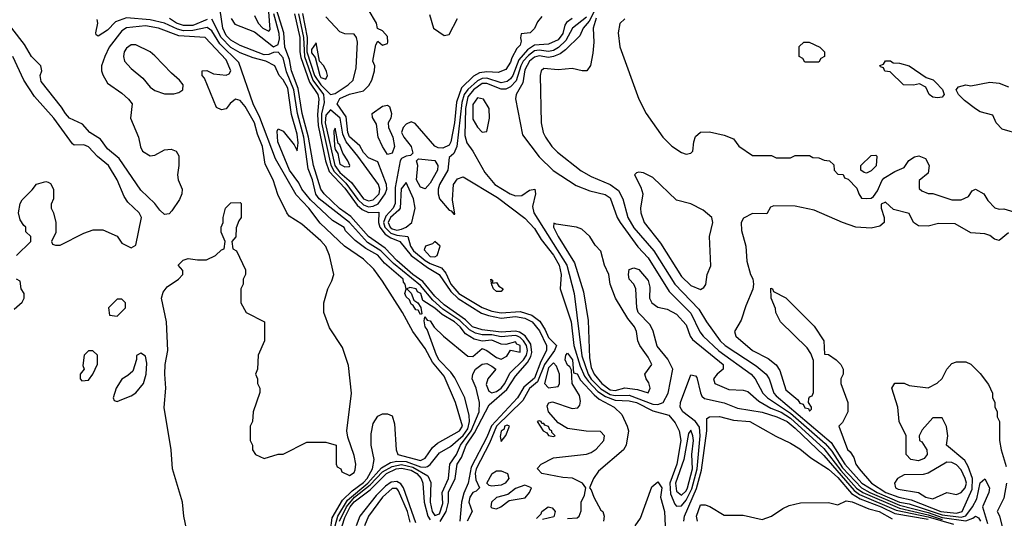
# Model space of a CAD drawing. Header units: inches. Extents: x 2380053 to 2584298, y 380219 to 546618.
# Tile 512 of 656: x 2484100 to 2488252, y 491701 to 493805. Entities that reach past the tile are written whole.
import ezdxf

# ---------------------------------------------------------------- set-up
doc = ezdxf.new("R2010")
doc.units = ezdxf.units.IN
doc.header["$MEASUREMENT"] = 0
doc.layers.add('C4489', color=7, linetype='Continuous')

msp = doc.modelspace()

# ---------------------------------------------------------------- linework, layer by layer
at = {"layer": 'C4489', "color": 2}
for points, elevation in [([(2485872.2, 491687.8), (2485898.6, 491730), (2485907.2, 491770), (2485908.5, 491811.5), (2485936.3, 491870), (2485944.7, 491930), (2485962, 491958), (2485981.9, 492010), (2486017.8, 492062.2), (2486079.4, 492180.6), (2486154.5, 492245.5), (2486190, 492301.6), (2486240.6, 492359.4), (2486255.6, 492384.4), (2486259.6, 492400.4), (2486255.5, 492435.5), (2486230.9, 492470.9), (2486207.5, 492487.5), (2486190, 492491.7), (2486130, 492487.4), (2486050, 492496.7), (2486009, 492509), (2485979, 492539), (2485890, 492602), (2485850, 492639.1), (2485799.9, 492699.9), (2485757.8, 492730), (2485689.3, 492789.3), (2485640.8, 492840.8), (2485570.8, 492890), (2485495.4, 492975.4), (2485448.1, 493008.1), (2485383.1, 493070), (2485370, 493089.7), (2485338, 493190), (2485317.8, 493310), (2485291.3, 493410), (2485274.3, 493514.3), (2485245.6, 493590), (2485237, 493637), (2485217.8, 493690), (2485213.9, 493750), (2485174.6, 493874.5)], 6), ([(2485276, 493830), (2485296.4, 493730), (2485300.1, 493650), (2485336.2, 493550), (2485380.1, 493490), (2485383.3, 493456.6), (2485372.5, 493407.5), (2485372.7, 493370), (2485411.3, 493191.3), (2485425.2, 493165.2), (2485475.2, 493115.2), (2485526.2, 493046.2), (2485550, 493024.4), (2485570, 493016), (2485590, 493018.4), (2485611.6, 493028.4), (2485641.4, 493070), (2485647.4, 493090), (2485647.1, 493110), (2485610, 493205.2), (2485570, 493222.4), (2485550, 493245.1), (2485533.7, 493273.7), (2485490.5, 493310.5), (2485484, 493330), (2485476.1, 493396.1), (2485438.2, 493450), (2485450, 493472.8), (2485490, 493491), (2485550, 493505.2), (2485572.4, 493527.6), (2485585.1, 493550), (2485596, 493590), (2485597.2, 493610), (2485589.3, 493630), (2485601.2, 493698.8), (2485610, 493714), (2485630, 493698), (2485650, 493704.7), (2485652.7, 493710), (2485650, 493734), (2485630, 493759), (2485608, 493768), (2485604, 493790), (2485569.2, 493850)], 10), ([(2486530, 493856.8), (2486500.6, 493799.4), (2486475.9, 493770), (2486462.2, 493737.8), (2486401.3, 493678.7), (2486378.1, 493661.9), (2486350, 493649.8), (2486330, 493646.1), (2486290, 493653), (2486270, 493647.1), (2486248.8, 493630), (2486230, 493593.6), (2486221.8, 493538.2), (2486193.4, 493490), (2486190.8, 493470.8), (2486219.9, 493319.9), (2486290, 493227.3), (2486348.8, 493168.8), (2486446.1, 493106.1), (2486503.2, 493083.2), (2486568.4, 493068.4), (2486590, 493053.4), (2486619.6, 492970), (2486632.3, 492950), (2486706.5, 492846.5), (2486750, 492800.4), (2486838.7, 492658.7), (2486930, 492567.4), (2486968, 492488), (2486981.7, 492470), (2487048, 492408), (2487183.7, 492310), (2487201.7, 492290), (2487233.8, 492230), (2487252.4, 492210), (2487350, 492145.4), (2487496.5, 492016.5), (2487524.3, 491984.3), (2487570, 491914.7), (2487649, 491830), (2487684, 491810), (2487810, 491756.2), (2487930, 491725.7), (2487990, 491705.2), (2488089, 491691), (2488118.6, 491701.4), (2488130, 491710.2), (2488143.2, 491703.2), (2488151.6, 491690)], 22), ([(2485409.6, 491650), (2485416.7, 491703.4), (2485461.5, 491778.5), (2485502, 491818), (2485550, 491852.6), (2485565, 491870), (2485587.4, 491910), (2485594.5, 491950), (2485581.6, 492010), (2485581.5, 492058.5), (2485590, 492102), (2485610, 492132), (2485630, 492142), (2485650, 492142), (2485670, 492134), (2485679.8, 492099.8), (2485687.3, 491990), (2485694.8, 491970), (2485790, 491945.2), (2485810, 491954.9), (2485840, 492000), (2485862, 492018), (2485954.7, 492070), (2485966.6, 492090), (2485938, 492190), (2485890, 492301.3), (2485840.2, 492360.2), (2485810, 492418), (2485756.9, 492490), (2485714, 492570), (2485630, 492702), (2485592.5, 492752.5), (2485550, 492794.7), (2485469, 492849), (2485366.7, 492946.7), (2485319.2, 493010), (2485265.9, 493065.9), (2485178.1, 493218.1), (2485112.4, 493392.4), (2485084.6, 493450), (2485024.1, 493624.1), (2484943.9, 493703.9), (2484910, 493758.7), (2484890, 493772.9), (2484830, 493759.1), (2484790, 493758.4), (2484764.8, 493764.8), (2484710, 493790.5), (2484650, 493804.9), (2484550, 493812.8), (2484504.3, 493795.7), (2484470, 493761.3), (2484430, 493735.3), (2484422, 493742), (2484421.2, 493750), (2484429.4, 493790), (2484426.3, 493806.3)], 18), ([(2484890, 493805.5), (2484830, 493781.4), (2484790, 493780.8), (2484761, 493790), (2484731.6, 493810)], 14), ([(2485429.9, 491670), (2485441.8, 491710), (2485482.1, 491778), (2485567.1, 491850), (2485625.3, 491914.7), (2485663.6, 491936.4), (2485690, 491942.3), (2485730, 491940.6), (2485790, 491918.8), (2485810, 491916.6), (2485819.4, 491920.6), (2485831, 491929), (2485870, 491978.2), (2485916.1, 492003.9), (2485970, 492050.1), (2485990, 492079.6), (2485996.1, 492110), (2485994.5, 492134.5), (2485977.4, 492210), (2485934.8, 492294.8), (2485918.4, 492318.4), (2485868.5, 492368.5), (2485857.1, 492390), (2485818, 492498), (2485809.6, 492510), (2485805.6, 492534.4), (2485808.4, 492551.6), (2485818, 492538), (2485830, 492534.8), (2485847.7, 492507.7), (2485887.3, 492470), (2485990, 492385.5), (2486010, 492384.4), (2486050, 492417.3), (2486070, 492408.8), (2486110, 492379.6), (2486130, 492372.7), (2486153.8, 492386.2), (2486170, 492411.3), (2486210, 492402.8), (2486210.6, 492430), (2486196.4, 492436.4), (2486190, 492446), (2486150, 492434.3), (2486130, 492436.4), (2486090, 492452.9), (2486050, 492449), (2486016.6, 492456.6), (2485980.1, 492480.1), (2485957.5, 492510), (2485933.3, 492530), (2485881, 492561), (2485850, 492588.3), (2485800.1, 492620.1), (2485790.6, 492650), (2485776.9, 492656.9), (2485772, 492670), (2485745.2, 492674.8), (2485732, 492670), (2485750.9, 492650.9), (2485761.4, 492621.4), (2485778, 492610), (2485790.8, 492590.8), (2485795.3, 492564.7), (2485790, 492562), (2485779.3, 492579.3), (2485770, 492581.2), (2485759.5, 492599.5), (2485750, 492605.2), (2485743.7, 492623.7), (2485730, 492635.3), (2485723.7, 492650), (2485728.7, 492668.7), (2485725.2, 492690), (2485718, 492698), (2485716, 492710), (2485638.4, 492778.4), (2485610, 492812.2), (2485559.4, 492839.4), (2485513.8, 492873.8), (2485474.2, 492914.2), (2485467.9, 492927.9), (2485418, 492958), (2485325.5, 493045.5), (2485290, 493089.7), (2485276.8, 493116.8), (2485237.2, 493170), (2485188.7, 493290), (2485185.4, 493334.6), (2485190, 493344.7), (2485210, 493334.8), (2485257.5, 493277.5), (2485270, 493252), (2485273.8, 493286.2), (2485270, 493322), (2485245.7, 493405.7), (2485230, 493516.2), (2485210, 493551.8), (2485193.6, 493570), (2485176, 493610), (2485138, 493630), (2485084.1, 493644.1), (2485030, 493664.8), (2484990, 493687.9), (2484949.6, 493729.6), (2484910, 493807.1)], 14), ([(2485448.8, 491690), (2485478.1, 491750), (2485511.4, 491790), (2485577.4, 491842.6), (2485630, 491896.9), (2485670, 491919.9), (2485710, 491927.9), (2485757.2, 491917.2), (2485821, 491881), (2485833.1, 491853.1), (2485831.1, 491770), (2485839.4, 491730), (2485850, 491713.8), (2485870, 491720.2), (2485883.6, 491763.6), (2485881.2, 491810), (2485908.5, 491870), (2485913.6, 491930), (2485942.2, 491970), (2485958.7, 492010), (2486003, 492070), (2486037.7, 492150), (2486039.2, 492190), (2486024.4, 492250), (2486007.2, 492290), (2486009.8, 492310.2), (2486021.1, 492330), (2486050, 492351.6), (2486070, 492354.3), (2486090, 492343.8), (2486107.7, 492330), (2486073.7, 492290), (2486066, 492266), (2486078, 492238), (2486090, 492230.3), (2486110, 492236.5), (2486130, 492250.2), (2486144.8, 492270), (2486166.6, 492313.4), (2486223.9, 492370), (2486236.4, 492390), (2486241.1, 492410), (2486237.2, 492430), (2486224.6, 492450), (2486210, 492465), (2486198.3, 492470), (2486190, 492472.7), (2486130, 492467), (2486090, 492475.5), (2486050, 492475.9), (2486022.1, 492482.1), (2485996.6, 492496.6), (2485955.7, 492535.7), (2485884.2, 492584.2), (2485841.7, 492621.7), (2485790, 492684), (2485676.3, 492776.3), (2485622.4, 492830), (2485565.7, 492865.7), (2485489.8, 492950), (2485362.4, 493050), (2485348.7, 493068.7), (2485333.9, 493130), (2485316.3, 493176.3), (2485297.4, 493310), (2485270.4, 493410), (2485255.1, 493510), (2485225.1, 493585.1), (2485210, 493643.9), (2485190, 493668.3), (2485170, 493666.9), (2485150, 493657.8), (2485130, 493657.7), (2485030, 493696.5), (2484990, 493718.4), (2484970, 493739.1), (2484956.5, 493770), (2484944.9, 493844.9)], 10), ([(2484991.3, 493810), (2485007.1, 493787.1), (2485090, 493754), (2485170, 493691.4), (2485190, 493700.3), (2485195.3, 493724.7), (2485193.4, 493746.6), (2485171.3, 493830)], 10), ([(2485090, 493822.8), (2485105.3, 493790), (2485125.3, 493770), (2485150, 493756.3), (2485155.6, 493764.4), (2485150, 493838.7)], 14), ([(2485258.5, 493830), (2485280.3, 493730), (2485280.7, 493670), (2485285.2, 493645.2), (2485321.6, 493541.6), (2485357.4, 493490), (2485360.8, 493470), (2485355.4, 493404.6), (2485358.4, 493358.4), (2485389.1, 493209.1), (2485404.9, 493164.9), (2485470, 493094.3), (2485522.3, 493022.3), (2485543.8, 493003.8), (2485570, 492991.4), (2485613.4, 492993.4), (2485613.3, 492950), (2485618.3, 492930), (2485640.9, 492900.9), (2485664.4, 492884.4), (2485703.1, 492870), (2485750.5, 492810.5), (2485819, 492759), (2485868, 492730), (2485918.1, 492658.1), (2485948.7, 492628.7), (2486047.4, 492567.4), (2486076.9, 492556.9), (2486130, 492546.4), (2486190, 492552.9), (2486230, 492545.8), (2486260.2, 492530), (2486292.3, 492492.3), (2486320.9, 492430), (2486320.9, 492410), (2486296.7, 492363.3), (2486270, 492293.1), (2486225, 492255), (2486199.4, 492210), (2486088.5, 492091.5), (2486070, 492044.4), (2486003.2, 491916.8), (2485990.1, 491849.9), (2485972.3, 491807.7), (2485963.2, 491770), (2485955, 491690)], 6), ([(2485292.1, 493832.1), (2485311.6, 493730), (2485310.1, 493670), (2485343.2, 493570), (2485370, 493530.1), (2485410, 493490.2), (2485430, 493493.2), (2485484.5, 493530), (2485505.2, 493550), (2485518.2, 493601.8), (2485524.5, 493710), (2485519.3, 493730), (2485510, 493744), (2485470, 493745.6), (2485450, 493754.5), (2485390, 493817)], 14), ([(2486301.6, 493818.4), (2486283.8, 493796.2), (2486270, 493768), (2486252, 493750), (2486214, 493746), (2486211.3, 493728.7), (2486214.8, 493714.8), (2486210, 493698), (2486196.1, 493683.9), (2486175, 493645), (2486170, 493626.6), (2486150, 493595.1), (2486117.6, 493582.4), (2486070, 493585.5), (2486038.3, 493581.7), (2486013.4, 493566.6), (2485962.7, 493517.3), (2485942, 493458), (2485933.4, 493370), (2485917.8, 493290), (2485910, 493275.4), (2485883.6, 493263.6), (2485864.5, 493264.5), (2485850, 493272.3), (2485767.4, 493367.4), (2485750, 493374), (2485730, 493365.1), (2485716, 493350), (2485710.2, 493330), (2485719.1, 493310), (2485750.1, 493270.1), (2485757.3, 493242.7), (2485748.1, 493231.9), (2485730, 493229.7), (2485710, 493219.7), (2485703.5, 493210), (2485683.1, 493096.9), (2485683.6, 493030), (2485675.1, 493010), (2485643.8, 492976.2), (2485634.1, 492950), (2485639.6, 492930), (2485665.2, 492905.2), (2485690, 492896.8), (2485737, 492890), (2485748.2, 492850), (2485760.2, 492830), (2485809.7, 492789.7), (2485830, 492776), (2485878.8, 492758.8), (2485896.4, 492736.4), (2485918.3, 492690), (2485951, 492650), (2486050, 492590.2), (2486090, 492576.1), (2486130, 492569), (2486210, 492574.3), (2486258.9, 492558.9), (2486292.6, 492532.6), (2486316.1, 492496.1), (2486330, 492464.7), (2486363, 492430), (2486354.9, 492410), (2486312.4, 492350), (2486282.7, 492277.3), (2486250, 492249.8), (2486221.5, 492198.5), (2486110.1, 492090), (2486081.2, 492018.9), (2486024.2, 491910), (2486020.1, 491890), (2486023.7, 491863.7), (2486038, 491830), (2486024.7, 491815.3), (2486010, 491809.6), (2485998.3, 491790), (2485993.7, 491770), (2486008, 491730), (2485986.5, 491690)], 10), ([(2485827.5, 493827.5), (2485844.7, 493770), (2485890, 493738.8), (2485910, 493742.8), (2485945.6, 493810)], 10), ([(2486429.4, 493810.6), (2486405.9, 493794.1), (2486398.3, 493781.7), (2486390, 493747.6), (2486370, 493719.8), (2486330, 493701.4), (2486270, 493698.3), (2486241.7, 493678.3), (2486204.2, 493635.8), (2486178.5, 493570), (2486170, 493555.3), (2486155.9, 493544.1), (2486130, 493539.5), (2486070, 493558), (2486050, 493557.7), (2486030, 493547.6), (2485988.7, 493511.3), (2485974.5, 493490), (2485964.5, 493455.5), (2485942.5, 493270), (2485930, 493240.9), (2485910, 493224), (2485904.9, 493170), (2485870, 493109.2), (2485863.6, 493090), (2485863.6, 493070), (2485870.5, 493050), (2485910, 493001), (2485918.8, 492998.8), (2485930, 492984.7), (2485934.6, 492985.4), (2485924.8, 493044.8), (2485929.5, 493110.5), (2485945.6, 493134.4), (2485970, 493141.6), (2486114.6, 493054.6), (2486230, 492968.4), (2486270, 492924.9), (2486298, 492878), (2486350, 492811.5), (2486375, 492770), (2486383.1, 492730), (2486379.1, 492670), (2486424.6, 492530), (2486435.7, 492430), (2486463.3, 492343.3), (2486481.7, 492301.7), (2486498, 492278), (2486537.1, 492237.1), (2486570, 492215.3), (2486610, 492200.1), (2486670, 492197.2), (2486701.3, 492190), (2486770, 492154.6), (2486837.2, 492137.2), (2486864, 492104), (2486880.2, 492070), (2486887.9, 492030), (2486870.6, 491930), (2486841.6, 491850), (2486844.2, 491804.2), (2486861.6, 491761.6), (2486870, 491752.9), (2486890, 491754.7), (2486910, 491778.2), (2486934.1, 491825.9), (2486956.3, 491910), (2486969.3, 492050), (2486965.8, 492085.8), (2486949.9, 492109.9), (2486895.6, 492150), (2486885.1, 492170), (2486886.3, 492190), (2486930, 492306.8), (2486950, 492302.8), (2486954.9, 492294.9), (2486970.3, 492230.3), (2486976.4, 492216.4), (2486987.5, 492207.5), (2487070, 492188.8), (2487126.3, 492166.3), (2487230, 492149.2), (2487292.4, 492130), (2487335.5, 492110), (2487370, 492082.3), (2487490, 491966.4), (2487618.9, 491818.9), (2487641.7, 491801.7), (2487795.5, 491735.6), (2487930, 491707.4), (2488036.9, 491676.9)], 14), ([(2486490, 493816.3), (2486431.3, 493770), (2486402.9, 493717.1), (2486372.1, 493687.9), (2486350, 493675.2), (2486330, 493670.5), (2486290, 493677.3), (2486270, 493673.3), (2486245.3, 493654.7), (2486223.4, 493630), (2486212.8, 493610), (2486193.1, 493546.9), (2486170, 493521.8), (2486150, 493512.6), (2486130, 493512.5), (2486070, 493535.6), (2486050, 493535.4), (2486013.7, 493510), (2485990, 493479.8), (2485978.9, 493430), (2485977.3, 493317.3), (2485985.3, 493285.2), (2486010, 493250.7), (2486060.5, 493160.5), (2486103.8, 493110), (2486167.7, 493070), (2486190, 493061.6), (2486217.2, 493062.8), (2486250, 493086), (2486272, 493090), (2486274.8, 493070), (2486262.3, 493017.7), (2486267.2, 492990), (2486407.3, 492770), (2486438, 492650), (2486470, 492386.4), (2486497.1, 492310), (2486510, 492288.3), (2486550, 492247.5), (2486590, 492223.5), (2486610, 492219.9), (2486670, 492221.5), (2486770, 492183.7), (2486790, 492181.6), (2486813.6, 492190), (2486834, 492230), (2486853.3, 492330), (2486832.4, 492372.4), (2486788, 492428), (2486770.9, 492490.9), (2486758.2, 492518.2), (2486708.3, 492570), (2486702.4, 492590), (2486698, 492670), (2486689.3, 492690), (2486669.5, 492710), (2486667, 492730), (2486670, 492751.3), (2486690, 492758.8), (2486710, 492750.6), (2486750, 492704.7), (2486756.7, 492676.7), (2486754.9, 492630), (2486764.9, 492610), (2486790, 492592.7), (2486830, 492584), (2486870, 492562.8), (2486910, 492517.3), (2486926.7, 492470), (2486936.2, 492456.2), (2487065.5, 492350), (2487066.8, 492330), (2487040.7, 492310), (2487025.5, 492290), (2487031.3, 492270), (2487090, 492244.9), (2487150, 492242.4), (2487170, 492236.4), (2487215.9, 492195.9), (2487266.6, 492166.6), (2487310, 492149.5), (2487350, 492124.2), (2487490, 491996.1), (2487563, 491903), (2487628.8, 491828.8), (2487654.4, 491810), (2487810, 491743.5), (2487930, 491716.6), (2487990, 491696.6)], 18), ([(2486530, 493811.2), (2486517.8, 493770), (2486520.4, 493710), (2486516.4, 493663.6), (2486507.3, 493612.7), (2486490.9, 493589.1), (2486471, 493589), (2486430, 493599.3), (2486370, 493593.2), (2486310, 493599), (2486298, 493590), (2486294.8, 493570), (2486298, 493370), (2486306.4, 493330), (2486317.1, 493310), (2486343.8, 493270), (2486367, 493247), (2486467.1, 493167.1), (2486510, 493143.7), (2486590.2, 493110.2), (2486624.3, 493084.3), (2486643.1, 493050), (2486664.7, 492970), (2486690, 492927.2), (2486774.4, 492830), (2486862, 492690), (2486964.2, 492584.2), (2486995.3, 492530), (2487053.4, 492450), (2487074.4, 492430), (2487204.6, 492344.6), (2487247, 492310), (2487260.3, 492290), (2487280.2, 492230), (2487290, 492218.3), (2487521.8, 492021.8), (2487578.5, 491930), (2487651, 491850), (2487715.2, 491810), (2487809.2, 491770), (2487850, 491762.2), (2487990, 491715.5), (2488070, 491706.1), (2488090, 491711.9), (2488117.6, 491750), (2488135.8, 491784.2), (2488150, 491851), (2488170, 491868), (2488188.8, 491830), (2488186.7, 491810), (2488159.6, 491750), (2488181, 491679)], 26), ([(2486651.3, 493808.7), (2486631, 493789), (2486622.8, 493750), (2486630.6, 493690.6), (2486710.6, 493470), (2486742, 493410), (2486811, 493310), (2486850, 493271), (2486890, 493244.7), (2486910, 493238), (2486930, 493242), (2486938, 493250), (2486942, 493290), (2486950, 493312), (2486970, 493331.3), (2487008.4, 493331.6), (2487070, 493318), (2487110, 493302), (2487131.6, 493271.6), (2487190, 493232), (2487270, 493232), (2487290, 493222), (2487350, 493222), (2487370, 493232), (2487430, 493232), (2487443.6, 493223.6), (2487470, 493222), (2487492.7, 493212.7), (2487514, 493210), (2487532.7, 493192.7), (2487534, 493170), (2487550, 493154), (2487572.7, 493152.7), (2487578, 493138), (2487592.7, 493132.7), (2487630, 493094), (2487638, 493070), (2487650, 493052), (2487670, 493051.3), (2487690, 493052), (2487700.4, 493059.6), (2487717.2, 493082.8), (2487734.6, 493125.4), (2487744, 493136), (2487790, 493164.7), (2487830, 493182), (2487849.2, 493210.8), (2487873.6, 493226.4), (2487891.1, 493231.1), (2487919.1, 493219.1), (2487934.8, 493190), (2487930, 493158), (2487892.7, 493127.3), (2487892.7, 493092.7), (2487903.6, 493083.6), (2487930, 493072), (2487950, 493072), (2488030, 493044.7), (2488070, 493044.7), (2488100.4, 493059.6), (2488116.4, 493083.6), (2488130, 493090.8), (2488164.7, 493070), (2488182, 493042), (2488211.1, 493011.1), (2488230, 493006), (2488250, 493006.8), (2488330, 492982.8)], 30), ([(2484808, 491630), (2484791.8, 491710), (2484786.6, 491770), (2484744.5, 491910), (2484738.4, 491990), (2484709.5, 492169.5), (2484716.2, 492250), (2484711.6, 492310), (2484713.6, 492350), (2484723.7, 492410), (2484719.3, 492530), (2484697, 492630), (2484704.4, 492655.6), (2484721.2, 492678.8), (2484768.7, 492710), (2484788, 492730), (2484787.3, 492747.3), (2484768, 492770), (2484789.1, 492790.9), (2484810, 492798), (2484850, 492792), (2484887.3, 492792.7), (2484926, 492810), (2484950, 492834), (2484962, 492838), (2484966, 492870), (2484948.9, 492908.9), (2484948.7, 492930), (2484958, 492950), (2484958, 492970), (2484968, 493010), (2484990, 493032), (2485030, 493034), (2485034, 493030), (2485034, 492970), (2485023.6, 492956.4), (2485012.7, 492927.3), (2485011.6, 492888.4), (2484994, 492870), (2484998, 492838), (2485014, 492830), (2485052, 492750), (2485052, 492730), (2485042, 492710), (2485042, 492690), (2485032, 492670), (2485032, 492610), (2485054, 492570), (2485132, 492530), (2485131.3, 492450), (2485104.7, 492390), (2485102, 492330), (2485094, 492310), (2485102, 492290), (2485102, 492270), (2485112, 492250), (2485111.6, 492231.6), (2485084.7, 492150), (2485082, 492110), (2485072, 492090), (2485072, 492030), (2485082, 492010), (2485082, 491990), (2485094, 491970), (2485130, 491954), (2485190, 491972), (2485210, 491972), (2485310, 492022), (2485390, 492022), (2485434, 492010), (2485434, 491930), (2485438, 491918), (2485454, 491910), (2485458, 491898), (2485490, 491882), (2485510, 491894), (2485513.6, 491906.4), (2485517.2, 491930), (2485510, 491966), (2485483.1, 492043.1), (2485479, 492070), (2485498.4, 492230), (2485486.8, 492346.8), (2485461.5, 492421.5), (2485405.6, 492505.6), (2485382, 492570), (2485382, 492610), (2485399, 492670), (2485416.5, 492703.5), (2485424, 492730), (2485406, 492810), (2485390, 492848.7), (2485370, 492872.7), (2485290, 492942), (2485236.4, 492976.4), (2485226, 492990), (2485188.4, 493068.4), (2485168.7, 493130), (2485135.1, 493195.1), (2485123, 493270), (2485102.3, 493322.3), (2485090.4, 493370.4), (2485050, 493439.5), (2485030, 493464.5), (2485010, 493469.3), (2484987.7, 493452.3), (2484970, 493429.2), (2484950, 493425.2), (2484930, 493435.3), (2484878.4, 493558.4), (2484869.3, 493570), (2484868.7, 493590), (2484888.9, 493591.1), (2484917.1, 493577.1), (2484970, 493570.6), (2484983.2, 493576.8), (2484989.4, 493590), (2484970, 493635.8), (2484881.2, 493730), (2484770, 493737.5), (2484685.2, 493770), (2484630, 493779.4), (2484550, 493771), (2484530, 493757.6), (2484476.4, 493690), (2484458.4, 493650), (2484444.9, 493610), (2484444, 493590), (2484450, 493572), (2484470, 493538), (2484530, 493494.8), (2484558.8, 493470), (2484574, 493450), (2484567.3, 493390), (2484600.5, 493310), (2484608.5, 493268.5), (2484617.3, 493250), (2484650, 493230.6), (2484670, 493233), (2484710, 493255.5), (2484738.4, 493258.4), (2484758.8, 493250), (2484770.4, 493230.4), (2484770.7, 493190), (2484764.9, 493150), (2484767.7, 493130), (2484784.9, 493090), (2484783, 493070), (2484773.1, 493046.9), (2484741.7, 492998.3), (2484730, 492986.6), (2484710, 492982.7), (2484690, 493000.9), (2484669.8, 493029.8), (2484610, 493086), (2484519.4, 493219.4), (2484470, 493260.9), (2484440.8, 493300.8), (2484395.1, 493330), (2484365.1, 493365.1), (2484310, 493389.6), (2484292.7, 493410), (2484276.6, 493436.6), (2484190, 493544), (2484186, 493570), (2484192.7, 493590), (2484189.2, 493610), (2484149.3, 493650), (2484120.1, 493700.1), (2484067, 493770)], 22), ([(2484086, 492810), (2484146, 492870), (2484146, 492890), (2484126, 492910), (2484126, 492930), (2484116.4, 492936.4), (2484101.2, 492961.2), (2484094, 492990), (2484101.2, 493030), (2484110, 493044.7), (2484152.9, 493087.1), (2484170, 493111), (2484210, 493122), (2484219.6, 493119.6), (2484230, 493114), (2484242, 493090), (2484242, 493050), (2484232.7, 493027.3), (2484232, 493010), (2484242, 492990), (2484252, 492950), (2484252, 492908), (2484234, 492870), (2484238, 492858), (2484250, 492854), (2484270, 492854), (2484370, 492904.7), (2484410, 492918), (2484450, 492918), (2484510, 492892), (2484530, 492862), (2484570, 492842), (2484590, 492854), (2484613.2, 492970), (2484604, 492990), (2484555.3, 493035.3), (2484539.6, 493059.6), (2484511.1, 493130), (2484474.7, 493190), (2484427.7, 493227.7), (2484390, 493269.5), (2484370, 493277.6), (2484330, 493276), (2484321.6, 493281.6), (2484243, 493390), (2484161.8, 493481.8), (2484116.9, 493550), (2484071.3, 493650)], 26), ([(2488320.2, 493320.2), (2488243.3, 493343.3), (2488217.2, 493370), (2488203.1, 493403.1), (2488150, 493417.2), (2488130, 493429), (2488084.1, 493464.1), (2488058, 493490), (2488048.9, 493508.9), (2488058, 493522), (2488089.1, 493530.9), (2488110, 493526), (2488190, 493542), (2488230, 493538), (2488270, 493522)], 30), ([(2488270, 492906), (2488230, 492874), (2488210, 492879), (2488190, 492894), (2488170, 492901.2), (2488110, 492906.6), (2488044.1, 492944.1), (2487974.4, 492945.6), (2487930, 492934), (2487890, 492935.3), (2487869.2, 492949.2), (2487850, 492988), (2487784, 493004), (2487750, 493035.3), (2487732.7, 493027.3), (2487732, 493010), (2487744.7, 492970), (2487744.7, 492950), (2487726.4, 492933.6), (2487690, 492925.2), (2487626, 492930), (2487570, 492949), (2487450, 493001.2), (2487370, 493019), (2487279.6, 493020.4), (2487265.4, 493014.6), (2487250, 492986), (2487190, 492988), (2487151.6, 492968.4), (2487142, 492950), (2487143.6, 492916.4), (2487161, 492850), (2487166.4, 492786.4), (2487182, 492730), (2487191.6, 492711.6), (2487194, 492690), (2487191.6, 492668.4), (2487161.4, 492598.6), (2487142.5, 492537.5), (2487113.4, 492490), (2487119.1, 492470), (2487190, 492408.9), (2487256, 492376), (2487289.1, 492349.1), (2487305.4, 492325.4), (2487330, 492244), (2487380.7, 492200.7), (2487390, 492186.8), (2487403.6, 492183.6), (2487410, 492167.3), (2487425.4, 492165.4), (2487430, 492154), (2487438, 492162), (2487438, 492170), (2487426, 492190), (2487427.3, 492207.3), (2487430, 492214), (2487442, 492218), (2487447.3, 492232.7), (2487447.3, 492367.3), (2487436.4, 492396.4), (2487420.4, 492420.4), (2487308, 492530), (2487288, 492570), (2487287.3, 492587.3), (2487268, 492630), (2487267.3, 492672.7), (2487274, 492670), (2487278, 492658), (2487330, 492632), (2487450, 492512), (2487491, 492450), (2487494, 492394), (2487510, 492392), (2487542, 492370), (2487562, 492350), (2487572, 492330), (2487572, 492310), (2487562, 492290), (2487562, 492270), (2487592, 492190), (2487592, 492150), (2487570, 492106), (2487554, 492090), (2487590, 491991.3), (2487602, 491982), (2487617.3, 491957.3), (2487625.5, 491930), (2487639.3, 491910), (2487692, 491850), (2487751.6, 491810), (2487806.7, 491790), (2487858.7, 491778.7), (2487983.6, 491730), (2488050, 491723), (2488073.3, 491730), (2488116.3, 491823.7), (2488118.1, 491870), (2488099.6, 491919.6), (2488084.8, 491944.8), (2488008, 492010), (2488014, 492050), (2488008.4, 492088.4), (2487990, 492126), (2487950, 492126), (2487905.4, 492074.6), (2487892, 492050), (2487894, 492030), (2487903.6, 492023.6), (2487924.7, 491990), (2487926, 491970), (2487914, 491954), (2487890, 491943.7), (2487858, 491950), (2487838, 491970), (2487838, 492050), (2487808.7, 492110), (2487802, 492170), (2487778, 492250), (2487790, 492271.3), (2487830, 492271.3), (2487850, 492262), (2487930, 492252), (2487968.9, 492271.1), (2487989.1, 492290.9), (2488009.1, 492330.9), (2488030, 492354), (2488050, 492362), (2488090, 492362), (2488111.1, 492351.1), (2488150, 492312), (2488185.4, 492265.4), (2488202, 492230), (2488202, 492210), (2488211.1, 492191.1), (2488211.6, 492171.6), (2488222, 492150), (2488222, 492130), (2488232, 492110), (2488232, 492030), (2488238, 491990), (2488259.8, 491919.8)], 30), ([(2484076.4, 492583.6), (2484110, 492614), (2484118, 492630), (2484118, 492650), (2484106, 492670), (2484102, 492702), (2484086, 492710)], 26), ([(2486410, 491701), (2486450, 491702.8), (2486459, 491710), (2486467, 491733), (2486467.6, 491770), (2486481.2, 491798.8), (2486487, 491830), (2486473.2, 491850), (2486430.8, 491870.8), (2486390, 491873.7), (2486301.2, 491890), (2486283.7, 491910), (2486285.1, 491914.9), (2486299, 491930), (2486350, 491956), (2486490, 491971.4), (2486510, 491979), (2486530, 491993.7), (2486563, 492030), (2486566, 492050), (2486548.2, 492068.2), (2486488.9, 492068.9), (2486410, 492080.3), (2486370, 492103.9), (2486329.7, 492150), (2486323.8, 492176.2), (2486331.6, 492188.4), (2486347.1, 492192.9), (2486430, 492165.2), (2486453.1, 492166.9), (2486461.3, 492178.7), (2486464, 492196), (2486459.8, 492219.8), (2486429.7, 492270.3), (2486426.3, 492326.3), (2486420.2, 492340.2), (2486410, 492347), (2486400.4, 492370), (2486402.9, 492390), (2486410, 492398), (2486431.4, 492370), (2486435.3, 492315.3), (2486450, 492310.5), (2486464.6, 492284.6), (2486521.7, 492221.7), (2486543.9, 492203.9), (2486606, 492170), (2486639, 492139), (2486661.7, 492090), (2486666.3, 492070), (2486656.9, 492010), (2486645.7, 491990), (2486540.4, 491899.6), (2486518.7, 491870), (2486502, 491830), (2486510, 491822), (2486520.5, 491790), (2486550, 491736), (2486558, 491730), (2486564.7, 491710), (2486562, 491690)], 10), ([(2486899.7, 491690), (2486903.1, 491710), (2486953.4, 491826.6), (2486975.2, 491904.8), (2486997.8, 492070), (2486997.2, 492122.8), (2487008, 492130), (2487050, 492130.3), (2487110, 492114.9), (2487178, 492110), (2487287.9, 492047.9), (2487350, 492018.8), (2487390, 491994), (2487436, 491956), (2487510, 491908.9), (2487550, 491873.1), (2487606.7, 491806.7), (2487643.2, 491783.2), (2487732, 491750), (2487790, 491722.1), (2487930, 491697.6)], 10), ([(2485459.3, 491670), (2485470, 491704.2), (2485493.8, 491750), (2485510, 491770.5), (2485578.1, 491821.9), (2485646.5, 491890), (2485687.6, 491910), (2485710, 491913), (2485750, 491904.2), (2485774.8, 491890), (2485793.1, 491870), (2485799.8, 491850), (2485805.3, 491770), (2485821.4, 491710), (2485830, 491695.5)], 6), ([(2485770, 491682.6), (2485718.1, 491830), (2485706.4, 491846.4), (2485690, 491856.1), (2485665.8, 491854.2), (2485642.3, 491837.7), (2485602.4, 491797.6), (2485534, 491710), (2485518.7, 491670)], 6), ([(2486695.3, 491670), (2486717.6, 491702.4), (2486765.8, 491834.2), (2486790, 491854.8), (2486807.3, 491830), (2486802, 491790), (2486818.4, 491730), (2486821.3, 491670)], 10), ([(2485745.7, 491685.7), (2485734.5, 491730), (2485697.1, 491817.1), (2485690, 491827.7), (2485670, 491827), (2485629.3, 491790), (2485570.3, 491710), (2485553, 491670)], 10), ([(2488261, 491850), (2488250, 491786), (2488222, 491730), (2488231.3, 491711.3), (2488250.7, 491630.7)], 30), ([(2486957.2, 491690), (2486954, 491710), (2486970, 491758), (2486990, 491758), (2487010, 491751), (2487070, 491714.8), (2487150, 491714.9), (2487230, 491696.4), (2487269.7, 491710.3), (2487317.6, 491742.4), (2487344.9, 491755.1), (2487392.9, 491767.1), (2487510, 491768.5), (2487550, 491758.8), (2487585.1, 491774.9), (2487609.7, 491770.3), (2487680.9, 491740.9), (2487723.8, 491730), (2487779.3, 491699.3)], 6), ([(2486279.3, 491700.7), (2486299.3, 491720.7), (2486301.2, 491730), (2486328.7, 491750), (2486345.4, 491745.4), (2486358, 491730), (2486352.7, 491707.3), (2486303.6, 491696.4)], 10)]:
    msp.add_lwpolyline(points, dxfattribs=dict(at, elevation=elevation))
for points, elevation in [([(2484570, 493699.5), (2484550, 493685.2), (2484540.5, 493670), (2484538, 493650), (2484542, 493630), (2484570, 493598.8), (2484618.8, 493558.8), (2484650, 493521), (2484670, 493506.8), (2484710, 493492), (2484750, 493492), (2484770, 493498), (2484788, 493510), (2484788.7, 493530), (2484774, 493550), (2484739.3, 493579.3), (2484670, 493653.2), (2484650, 493669), (2484590, 493699.3)], 26), ([(2485350, 493708), (2485330, 493679), (2485330, 493665.5), (2485345.3, 493645.3), (2485365.3, 493570), (2485370, 493561.5), (2485390, 493554), (2485398, 493570), (2485393.8, 493586.2), (2485381.6, 493610), (2485364, 493630)], 18), ([(2487410, 493626), (2487402, 493642), (2487386, 493650), (2487387.3, 493692.7), (2487406, 493710), (2487428.9, 493711.1), (2487474, 493690), (2487494, 493670), (2487494, 493650), (2487478, 493642), (2487470, 493626)], 30), ([(2487970, 493475.3), (2487950, 493479), (2487935.3, 493490), (2487920.2, 493520.2), (2487894.6, 493534.6), (2487868.7, 493528.7), (2487826, 493530), (2487770, 493586), (2487748.4, 493588.4), (2487742, 493602), (2487730, 493606), (2487727.3, 493612.7), (2487742, 493618), (2487750, 493632), (2487771.1, 493631.1), (2487783.6, 493623.6), (2487810, 493622), (2487850, 493611), (2487922, 493562), (2487951.1, 493551.1), (2487962, 493542), (2487991, 493511), (2487998, 493490), (2487990, 493478)], 30), ([(2486030, 493475.1), (2486010, 493448), (2486010, 493386), (2486030, 493351.3), (2486050, 493331.3), (2486070, 493334), (2486081.2, 493390), (2486079, 493430), (2486055.3, 493470)], 22), ([(2485650, 493236.2), (2485629.8, 493269.8), (2485611.2, 493310), (2485604.8, 493364.8), (2485587.3, 493392.7), (2485586, 493410), (2485630, 493441), (2485650, 493444.7), (2485658.8, 493438.8), (2485666.8, 493410), (2485664, 493390), (2485653.4, 493370), (2485655.5, 493350), (2485673.8, 493310), (2485680.3, 493270), (2485670, 493242.7)], 6), ([(2485410, 493425), (2485390, 493402.4), (2485387.5, 493370), (2485428, 493190), (2485450, 493161), (2485498.6, 493118.6), (2485550, 493049.5), (2485570, 493041.6), (2485590, 493045), (2485614.9, 493070), (2485618.4, 493090), (2485613.1, 493110), (2485526, 493230), (2485476.1, 493290), (2485462.5, 493322.6), (2485451.2, 493390)], 14), ([(2485430, 493348), (2485424.5, 493335.5), (2485427.7, 493272.3), (2485430, 493257.3), (2485440.9, 493240.9), (2485450, 493196.3), (2485470, 493184.9), (2485490, 493186), (2485492.3, 493190), (2485483.7, 493210), (2485462.3, 493242.3), (2485450, 493277), (2485442.6, 493282.6)], 18), ([(2487670, 493158), (2487660.4, 493160.4), (2487646, 493170), (2487646, 493190), (2487690, 493232), (2487710, 493234), (2487714, 493230), (2487711.1, 493188.9), (2487690, 493168)], 30), ([(2485810, 493091.8), (2485790, 493098.4), (2485773, 493130), (2485778, 493190), (2485772.7, 493210), (2485781.7, 493218.3), (2485850, 493211.8), (2485862.4, 493190), (2485861.8, 493170), (2485830, 493116.2)], 10), ([(2486710, 493162), (2486701, 493159), (2486692, 493150), (2486719.1, 493099.1), (2486727.3, 493070), (2486717.1, 493010), (2486718.4, 492990), (2486732.4, 492950), (2486802.5, 492862.5), (2486890, 492721.3), (2486930, 492684.4), (2486970, 492667.3), (2486984.7, 492675.3), (2486992.7, 492687.3), (2486999, 492730), (2487013.6, 492766.4), (2487009, 492890), (2487022, 492950), (2487018, 492970), (2486982, 493002), (2486930, 493029), (2486870, 493044), (2486770, 493139), (2486730, 493159)], 30), ([(2485730, 493118), (2485708.6, 493091.4), (2485703.5, 493010), (2485698.9, 493001.1), (2485663.3, 492970), (2485652.9, 492950), (2485661.7, 492930), (2485670, 492922.9), (2485690, 492917.6), (2485710, 492921.4), (2485729.6, 492930), (2485752.7, 492950), (2485767, 493010), (2485760.5, 493050)], 14), ([(2486352.7, 492947.3), (2486350.8, 492930), (2486370.4, 492890), (2486438.9, 492778.9), (2486477.8, 492657.7), (2486496.7, 492536.7), (2486501.8, 492378.2), (2486510, 492337.3), (2486522.3, 492310), (2486554.7, 492270), (2486590, 492243.8), (2486610, 492241.1), (2486652, 492252), (2486704.5, 492244.5), (2486750, 492231), (2486758.4, 492250), (2486753, 492273), (2486741.2, 492290), (2486735.3, 492310), (2486765.2, 492350), (2486750, 492381.2), (2486714.5, 492430), (2486706, 492450), (2486700.9, 492490), (2486691.8, 492510), (2486664.2, 492544.2), (2486612.3, 492630), (2486589, 492690), (2486584, 492730), (2486565.2, 492770), (2486550, 492828.7), (2486526, 492854), (2486504, 492890), (2486470, 492921.2), (2486448, 492930), (2486362, 492942)], 22), ([(2485850, 492868.7), (2485839.9, 492860.1), (2485810.7, 492849.3), (2485805.5, 492834.5), (2485830, 492806.2), (2485850, 492804.2), (2485859.5, 492810), (2485872.7, 492850)], 14), ([(2486094, 492694), (2486110, 492696), (2486120.7, 492680.7), (2486138, 492670), (2486130, 492658), (2486110, 492658), (2486098, 492670), (2486090, 492686), (2486086, 492710), (2486094, 492706)], 10), ([(2484530, 492626), (2484510, 492626), (2484474, 492590), (2484478, 492558), (2484510, 492554), (2484546, 492590), (2484546, 492610)], 26), ([(2484390, 492408.7), (2484371.3, 492390), (2484366, 492346), (2484372, 492330), (2484354, 492310), (2484354, 492290), (2484362, 492282), (2484390, 492284.7), (2484408, 492310), (2484428.4, 492351.6), (2484428, 492390), (2484408.4, 492408.4)], 26), ([(2484610, 492398), (2484592, 492388), (2484592, 492372), (2484577.3, 492322.7), (2484556.3, 492303.7), (2484530, 492288.7), (2484506, 492250), (2484494, 492210), (2484498, 492198), (2484510, 492194), (2484530, 492202), (2484570, 492218), (2484590, 492231.3), (2484622, 492270), (2484633.2, 492310), (2484635.5, 492355.5), (2484630, 492386)], 26), ([(2486350, 492358), (2486330, 492336.9), (2486312.2, 492270), (2486330, 492252.2), (2486370, 492257.3), (2486376.3, 492270), (2486376, 492310), (2486363.5, 492343.5)], 14), ([(2486290, 492113.2), (2486282, 492110), (2486306.8, 492070), (2486322, 492062), (2486330, 492051.3), (2486350, 492046), (2486358, 492050), (2486343.1, 492063.1), (2486344, 492070), (2486335.1, 492075.1), (2486330, 492088.7), (2486313.8, 492093.8), (2486310, 492102), (2486302, 492102), (2486298, 492110)], 14), ([(2486154.7, 492094.8), (2486144.6, 492090), (2486142.5, 492077.5), (2486130, 492068.7), (2486126, 492046), (2486130, 492026), (2486150, 492051.3), (2486165.2, 492090)], 14), ([(2486930, 492074), (2486920.3, 492059.7), (2486900.6, 491950), (2486865, 491850), (2486870, 491815.5), (2486890, 491799.1), (2486910, 491817.3), (2486915.7, 491830), (2486936.6, 491910), (2486934.6, 491970), (2486940.4, 492030), (2486938.9, 492050)], 18), ([(2488010, 491938), (2487930, 491892.1), (2487910, 491886.3), (2487830, 491885.4), (2487801.6, 491870), (2487788, 491850), (2487793.4, 491830), (2487804.7, 491824.7), (2487890, 491810.7), (2487921, 491790), (2487950, 491783.8), (2488009.7, 491810.3), (2488050, 491801.6), (2488070, 491810.4), (2488086.6, 491830), (2488092.2, 491850), (2488086.8, 491870), (2488070, 491906), (2488050, 491927.4), (2488030, 491937.2)], 34), ([(2486090, 491836.9), (2486079.3, 491839.3), (2486069.1, 491849.1), (2486091.8, 491890), (2486110, 491901.7), (2486130, 491902.4), (2486157, 491890), (2486162.3, 491870), (2486146.7, 491850), (2486130, 491841.6)], 10), ([(2486230, 491841.2), (2486190, 491826.6), (2486157.5, 491802.5), (2486110, 491789.3), (2486088.7, 491770), (2486086, 491750), (2486090, 491744.9), (2486110, 491741.6), (2486129, 491750), (2486163.2, 491776.8), (2486231.6, 491788.4), (2486249.2, 491810), (2486258, 491830)], 14)]:
    msp.add_lwpolyline(points, close=True, dxfattribs=dict(at, elevation=elevation))

doc.saveas('drawing.dxf')
